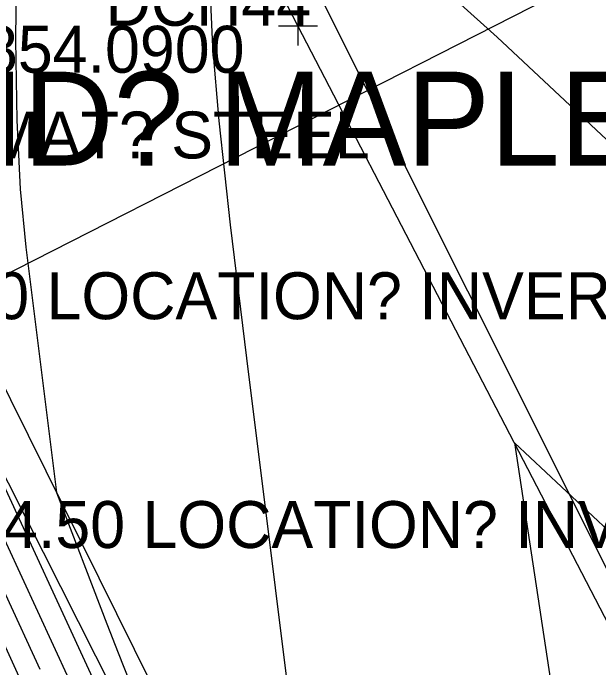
# Model space of a CAD drawing. Extents: x 1654928 to 1810050, y 486881 to 626330.
# Drawn here: x 1801428.02 to 1801443.01, y 489797.37 to 489814.12 of the extents above; entities that cross this region are included whole.
import ezdxf

# ---------------------------------------------------------------- set-up
doc = ezdxf.new("R2010")
doc.units = 0
for name, color, linetype in [('DR_X_Storm_Sewer', 7, 'Continuous'), ('DT_X_Contour_Major', 7, 'Continuous'), ('DT_X_Contour_Minor', 7, 'Continuous'), ('PV_X_EOP', 7, 'Continuous'), ('PV_X_Shoulder', 7, 'Continuous'), ('SV_X_Center_of_Pavt', 7, 'Continuous'), ('SV_X_CL_Survey_20', 7, 'Continuous'), ('SV_X_Shot_Marker', 7, 'Continuous'), ('SV_X_Text_Comment', 7, 'Continuous'), ('SV_X_Text_Elevation', 7, 'Continuous'), ('SV_X_Text_Name', 7, 'Continuous'), ('VG_X_Text', 7, 'Continuous')]:
    doc.layers.add(name, color=color, linetype=linetype)

msp = doc.modelspace()

# ---------------------------------------------------------------- linework, layer by layer
at = {"layer": 'DR_X_Storm_Sewer'}
msp.add_line((1801416.436, 489801.636), (1801454.778, 489821.138), dxfattribs=at)
at = {"layer": 'DT_X_Contour_Major'}
for points in [[(1801433.073, 489814.399), (1801433.118, 489813.257), (1801433.286, 489811.358), (1801433.576, 489808.702), (1801433.989, 489805.29), (1801436.199, 489787.603)], [(1801456.728, 489797.279), (1801456.615, 489797.441), (1801456.485, 489797.644), (1801455.833, 489798.682), (1801455.212, 489799.659), (1801455.048, 489799.911), (1801454.823, 489800.248), (1801454.535, 489800.671), (1801454.186, 489801.179), (1801452.413, 489803.747), (1801447.436, 489807.37), (1801446.372, 489808.172), (1801445.312, 489809.025), (1801444.256, 489809.93), (1801443.204, 489810.886), (1801440.405, 489813.505), (1801439.39, 489814.411)], [(1801427.561, 489798.466), (1801428.296, 489796.87)]]:
    msp.add_lwpolyline(points, dxfattribs=at)
at = {"layer": 'DT_X_Contour_Minor'}
for points in [[(1801428.107, 489815.75), (1801428.084, 489813.426), (1801428.115, 489811.382), (1801428.202, 489809.618), (1801428.342, 489808.134), (1801429.127, 489801.857), (1801430.419, 489798.496), (1801430.707, 489797.756), (1801431.016, 489796.977)], [(1801426.144, 489805.566), (1801431.518, 489793.935)], [(1801426.63, 489803.169), (1801429.844, 489796.215)], [(1801426.058, 489803.064), (1801428.702, 489797.341)], [(1801447.709, 489797.063), (1801446.866, 489797.696), (1801446.044, 489798.356), (1801445.24, 489799.041), (1801444.457, 489799.751), (1801440.848, 489803.128), (1801442.202, 489794.233)]]:
    msp.add_lwpolyline(points, dxfattribs=at)
at = {"layer": 'PV_X_EOP'}
msp.add_lwpolyline([(1801513.785, 489634.043), (1801503.26, 489654.965), (1801492.692, 489675.84), (1801481.803, 489697.704), (1801472.078, 489717.629), (1801460.782, 489739.414), (1801448.005, 489764.97), (1801436.553, 489786.89), (1801425.237, 489809.697), (1801414.345, 489830.894), (1801402.21, 489854.742), (1801391.781, 489876.056), (1801380.008, 489899.32), (1801369.395, 489920.807), (1801356.62, 489946.308), (1801346.845, 489965.404), (1801335.257, 489988.444)], dxfattribs=at)
at = {"layer": 'PV_X_Shoulder'}
msp.add_lwpolyline([(1801513.053, 489633.484), (1801502.425, 489654.401), (1801492.155, 489675.438), (1801481.048, 489697.245), (1801471.095, 489717.056), (1801459.974, 489738.844), (1801446.996, 489764.517), (1801435.938, 489786.184), (1801424.33, 489809.156), (1801413.386, 489830.353), (1801401.606, 489854.259), (1801390.811, 489875.349), (1801379.301, 489898.985), (1801368.607, 489920.204), (1801355.561, 489945.921), (1801346.174, 489964.922), (1801334.144, 489988.199)], dxfattribs=at)
at = {"layer": 'SV_X_Center_of_Pavt'}
msp.add_lwpolyline([(1801523.585, 489638.313), (1801512.853, 489659.481), (1801502.374, 489680.412), (1801490.819, 489703.952), (1801481.428, 489721.68), (1801470.803, 489742.834), (1801457.335, 489769.613), (1801446.389, 489792.464), (1801435.307, 489813.792), (1801423.54, 489836.522), (1801412.234, 489859.298), (1801401.202, 489881.345), (1801390.005, 489903.67), (1801378.784, 489926.715), (1801366.669, 489950.371), (1801356.567, 489970.63), (1801345.517, 489992.708)], dxfattribs=at)
at = {"layer": 'SV_X_CL_Survey_20'}
msp.add_line((1802886.975, 486913.246), (1801128.538, 490429.055), dxfattribs=at)
msp.add_line((1802886.975, 486913.246), (1801128.538, 490429.055), dxfattribs=at)
at = {"layer": 'SV_X_Shot_Marker'}
for p, q in [((1801435.307, 489814.292), (1801435.307, 489813.292)), ((1801434.807, 489813.792), (1801435.807, 489813.792)), ((1801435.307, 489813.792), (1801435.307, 489813.792))]:
    msp.add_line(p, q, dxfattribs=at)

# ---------------------------------------------------------------- texts
at = {"layer": 'SV_X_Text_Comment'}
for s, p in [('USE? FENCE SIZE? 1" MAT? STEEL', (1801410.006, 489810.4)), ('EL*RCP SIZE? 4.50 LOCATION? INVERT CONDITION? POOR', (1801413.98, 489806.288)), ('BL*RCP SIZE? 4.50 LOCATION? INVERT CONDITION? POOR', (1801416.436, 489800.436))]:
    msp.add_text(s, height=1.2, dxfattribs=at).set_placement(p)
at = {"layer": 'SV_X_Text_Elevation'}
msp.add_text('854.0900', height=1.2, dxfattribs=at).set_placement((1801427.248, 489812.592))
at = {"layer": 'SV_X_Text_Name'}
msp.add_text('DCH44', height=1.2, dxfattribs=at).set_placement((1801430.385, 489813.792))
at = {"layer": 'VG_X_Text'}
msp.add_text('SIZE? 6" KIND? MAPLE', height=2.4, dxfattribs=at).set_placement((1801409.3, 489810.219))

doc.saveas('drawing.dxf')
